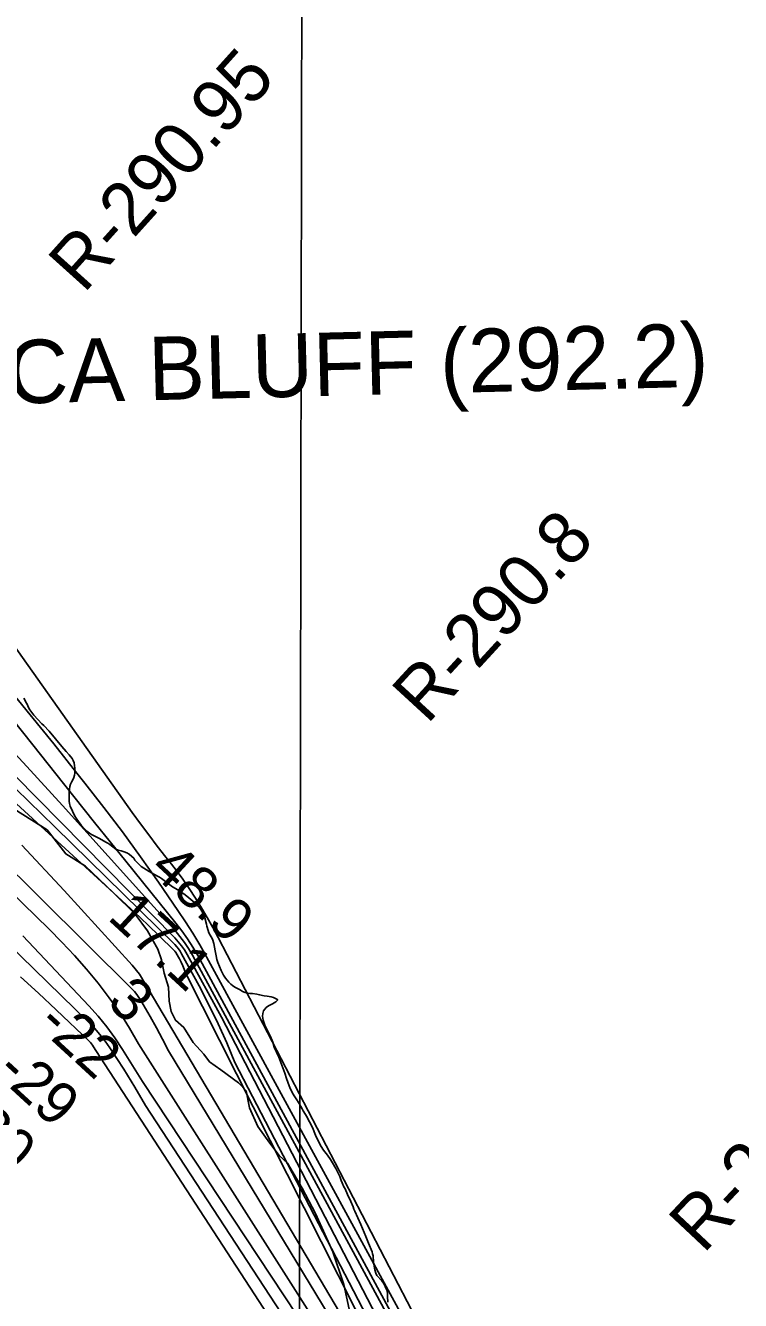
# Model space of a CAD drawing. Extents: x 3192986 to 3230865, y 867483 to 892886.
# Drawn here: x 3217672 to 3218801, y 876628 to 878640 of the extents above; entities that cross this region are included whole.
import ezdxf

# ---------------------------------------------------------------- set-up
doc = ezdxf.new("R2010")
doc.units = 0
for name, color, linetype in [('V-CHAN-NAID', 7, 'Continuous'), ('V-GRID-MAJR', 7, 'Continuous'), ('V-RIVR-EDGE', 7, 'Continuous'), ('V-RIVR-RANG', 7, 'Continuous'), ('V-RIVR-RANG-IDEN', 7, 'Continuous'), ('V-SITE-VEGE', 7, 'Continuous'), ('V-TOPO-DPTH', 7, 'Continuous'), ('V-TOPO-MAJR', 7, 'Continuous'), ('V-TOPO-MINR', 7, 'Continuous'), ('V-TOPO-WATR', 7, 'Continuous')]:
    doc.layers.add(name, color=color, linetype=linetype)

msp = doc.modelspace()

# ---------------------------------------------------------------- linework, layer by layer
at = {"layer": 'V-GRID-MAJR'}
msp.add_spline([(3218098.305, 872881.337), (3218108.882, 878940.914), (3218119.463, 885003.5750000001), (3218130.045, 891066.2810000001), (3218130.0500000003, 891069.3200000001)], degree=3, dxfattribs=at)
at = {"layer": 'V-RIVR-EDGE'}
for points in [[(3218020.6101087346, 876958.9659606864), (3218008.4703360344, 876971.6016752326), (3217980.7015552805, 876992.1002611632), (3217962.9099128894, 877004.3152719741), (3217953.8118010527, 877016.5087861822), (3217936.9056341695, 877035.2417952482), (3217922.184673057, 877058.7508719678), (3217909.1723228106, 877070.0847065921), (3217902.2518929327, 877084.0115527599), (3217899.2489259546, 877100.1021080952), (3217897.999712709, 877122.2738354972), (3217891.099704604, 877144.4595356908), (3217886.8045311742, 877165.3347573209), (3217881.1956546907, 877182.3011146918), (3217865.183561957, 877211.0295342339), (3217845.254006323, 877237.5942446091), (3217810.5647956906, 877272.0196767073), (3217767.1992517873, 877313.4214298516), (3217735.9498343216, 877332.62458484), (3217706.4864154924, 877370.9492077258), (3217643.989730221, 877410.2248707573)], [(3218193.0797709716, 876567.7629050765), (3218175.0340235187, 876653.0046473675), (3218157.3401906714, 876704.7752221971), (3218130.1049708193, 876765.2629738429), (3218109.339381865, 876805.3048062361), (3218085.963584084, 876844.4837345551), (3218072.9533834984, 876856.6869222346), (3218057.788072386, 876876.2849850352), (3218039.161471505, 876902.4117943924), (3218026.194264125, 876932.0020431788), (3218020.6101087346, 876958.9659606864)]]:
    msp.add_lwpolyline(points, dxfattribs=at)
at = {"layer": 'V-SITE-VEGE'}
for points in [[(3217669.580000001, 877578.300999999), (3217673.727000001, 877570.7579999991), (3217675.251000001, 877567.8459999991), (3217676.647000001, 877564.662999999), (3217679.398000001, 877560.302999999), (3217685.433000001, 877551.858999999), (3217698.246000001, 877538.1909999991), (3217701.373000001, 877535.3069999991), (3217709.5530000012, 877526.5009999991), (3217729.639000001, 877502.405999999), (3217736.601000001, 877494.5129999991), (3217741.245000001, 877488.9829999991), (3217745.763000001, 877483.0519999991), (3217747.555000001, 877480.143999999), (3217748.954000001, 877476.692999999), (3217749.843000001, 877471.898999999), (3217750.177000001, 877468.2989999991), (3217750.255000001, 877464.0199999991), (3217750.060000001, 877460.0079999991), (3217749.583000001, 877456.9239999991), (3217748.442000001, 877453.427999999), (3217746.902000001, 877449.790999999), (3217744.836000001, 877446.0099999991), (3217743.424000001, 877442.775999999), (3217742.290000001, 877439.013999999), (3217741.563000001, 877434.856999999), (3217741.110000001, 877430.3039999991), (3217741.235000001, 877416.1379999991), (3217741.845000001, 877412.0049999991), (3217742.9820000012, 877408.285999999), (3217749.960000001, 877392.106999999), (3217753.120000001, 877387.483999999), (3217760.105000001, 877378.1209999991), (3217766.106000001, 877371.5489999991), (3217770.862000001, 877367.358999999), (3217773.979000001, 877365.0079999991), (3217777.360000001, 877362.797999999), (3217788.962000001, 877356.993999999), (3217799.087000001, 877351.297999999), (3217802.460000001, 877349.6209999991), (3217805.573000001, 877347.5399999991), (3217815.195000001, 877340.363999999), (3217818.566000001, 877338.6869999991), (3217823.395000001, 877337.7059999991), (3217828.234000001, 877336.189999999), (3217832.410000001, 877334.393999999), (3217836.197000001, 877332.0569999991), (3217840.131000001, 877328.7889999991), (3217843.127000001, 877325.7679999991), (3217845.183000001, 877322.998999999), (3217847.641000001, 877320.1029999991), (3217851.452000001, 877316.295999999), (3217855.120000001, 877313.018999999), (3217867.429000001, 877305.0929999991), (3217880.800000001, 877297.449999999), (3217884.0360000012, 877295.905999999), (3217887.147000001, 877293.9559999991), (3217904.362000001, 877280.770999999), (3217912.600000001, 877276.1079999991), (3217924.373000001, 877268.1719999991), (3217939.297000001, 877256.010999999), (3217943.109000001, 877252.2059999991), (3217948.022000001, 877246.6799999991), (3217950.909000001, 877242.1889999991), (3217952.849000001, 877238.481999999), (3217955.3740000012, 877231.9779999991), (3217958.231000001, 877221.8729999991), (3217958.829000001, 877218.4079999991), (3217960.5530000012, 877211.7559999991)], [(3217960.5530000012, 877211.7559999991), (3217961.821000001, 877208.1699999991), (3217963.763000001, 877204.329999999), (3217965.551000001, 877201.5549999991), (3217967.355000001, 877197.9789999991), (3217969.479000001, 877191.4679999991), (3217971.969000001, 877179.484999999), (3217973.175000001, 877171.886999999), (3217974.621000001, 877165.898999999), (3217976.180000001, 877161.116999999), (3217981.347000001, 877148.912999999), (3217984.959000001, 877141.226999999), (3217987.849000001, 877136.7359999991), (3217993.180000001, 877130.2819999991), (3217996.584000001, 877126.8699999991), (3217999.162000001, 877124.7769999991), (3218002.683000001, 877122.300999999), (3218011.049000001, 877117.9099999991), (3218014.832000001, 877115.7069999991), (3218019.007000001, 877113.912999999), (3218022.766000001, 877113.0419999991), (3218026.520000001, 877112.4439999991), (3218030.937000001, 877112.1249999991), (3218037.767000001, 877111.3159999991), (3218041.927000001, 877110.4539999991), (3218049.181000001, 877108.4469999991), (3218053.598000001, 877108.126999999), (3218060.164000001, 877107.1769999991), (3218064.061000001, 877106.0439999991), (3218067.973000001, 877104.1109999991), (3218070.414000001, 877102.150999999), (3218067.398000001, 877099.0219999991), (3218062.3740000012, 877095.988999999), (3218055.886000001, 877092.662999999), (3218052.449000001, 877090.462999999), (3218049.961000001, 877087.7429999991), (3218048.275000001, 877084.7719999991), (3218047.147000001, 877080.7409999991), (3218046.688000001, 877076.4569999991), (3218047.604000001, 877070.324999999), (3218048.460000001, 877067.3999999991), (3218050.285000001, 877062.6199999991), (3218057.639000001, 877047.7849999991), (3218059.171000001, 877044.3359999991), (3218062.669000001, 877035.7139999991), (3218065.085000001, 877027.871999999), (3218072.321000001, 877012.0979999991), (3218081.471000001, 876986.7359999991), (3218084.167000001, 876978.2309999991), (3218088.386000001, 876966.812999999), (3218089.506000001, 876964.025999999), (3218093.258000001, 876956.072999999), (3218096.299000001, 876950.6479999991), (3218099.455000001, 876946.162999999), (3218104.135000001, 876938.6279999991), (3218108.960000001, 876930.562999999), (3218110.762000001, 876927.1209999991), (3218114.473000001, 876921.574999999), (3218116.128000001, 876918.6639999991), (3218125.141000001, 876900.7849999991), (3218129.903000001, 876888.841999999), (3218134.345000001, 876879.8339999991), (3218139.051000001, 876870.964999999), (3218142.764000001, 876865.1499999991), (3218149.195000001, 876857.1159999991), (3218153.860000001, 876850.381999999), (3218157.1610000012, 876845.2289999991), (3218162.138000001, 876836.231999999), (3218166.017000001, 876828.6839999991), (3218168.389000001, 876823.3809999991), (3218170.768000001, 876817.408999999), (3218172.040000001, 876813.5549999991), (3218174.830000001, 876807.324999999), (3218176.757000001, 876804.1529999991), (3218180.660000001, 876795.2679999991), (3218185.942000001, 876784.1379999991), (3218189.575000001, 876775.5149999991), (3218190.706000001, 876772.1939999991), (3218192.104000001, 876768.7449999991), (3218201.712000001, 876747.6669999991), (3218209.672000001, 876728.8309999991), (3218214.010000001, 876718.2189999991), (3218219.341000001, 876704.4149999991), (3218220.332000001, 876701.358999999), (3218220.922000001, 876698.295999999), (3218221.770000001, 876688.4199999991), (3218223.736000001, 876676.025999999), (3218225.167000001, 876670.837999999), (3218226.697000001, 876667.390999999), (3218234.602000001, 876658.979999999), (3218238.442000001, 876653.7039999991), (3218240.245000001, 876650.128999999), (3218243.040000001, 876643.361999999), (3218243.802000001, 876638.2969999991), (3218243.872000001, 876634.422999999), (3218244.574000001, 876625.212999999)]]:
    msp.add_lwpolyline(points, dxfattribs=at)
at = {"layer": 'V-TOPO-DPTH'}
for points in [[(3217291.965461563, 877620.5193898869), (3217709.680673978, 877213.9953987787), (3217729.9553287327, 877193.5153671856), (3217749.7009952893, 877172.5552571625), (3217768.6531795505, 877150.8750294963), (3217787.076375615, 877128.7147234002), (3217804.460261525, 877105.7672601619), (3217820.9946705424, 877082.2555821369), (3217836.254864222, 877057.8975819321), (3217850.6655810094, 877032.9753669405), (3218298.472130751, 876329.5280590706)], [(3218298.472130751, 876329.5280590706), (3217850.6655810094, 877032.9753669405), (3217836.254864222, 877057.8975819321), (3217820.9946705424, 877082.2555821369), (3217804.460261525, 877105.7672601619), (3217787.076375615, 877128.7147234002), (3217768.6531795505, 877150.8750294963), (3217749.7009952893, 877172.5552571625), (3217729.9553287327, 877193.5153671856), (3217709.680673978, 877213.9953987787), (3217291.965461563, 877620.5193898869)], [(3218263.4606027, 876321.7419045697), (3217861.6284221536, 876935.7580149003), (3217845.118398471, 876964.6125290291), (3217827.595287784, 876992.9217785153), (3217805.6157221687, 877026.4514748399), (3217797.9792571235, 877037.3051668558), (3217789.8958408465, 877047.7902785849), (3217781.1419977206, 877057.7225198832), (3217771.9412033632, 877067.2861808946), (3217299.5685996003, 877527.0362523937)], [(3218263.4606027, 876321.7419045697), (3217861.6284221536, 876935.7580149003), (3217845.118398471, 876964.6125290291), (3217827.595287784, 876992.9217785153), (3217805.6157221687, 877026.4514748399), (3217797.9792571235, 877037.3051668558), (3217789.8958408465, 877047.7902785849), (3217781.1419977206, 877057.7225198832), (3217771.9412033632, 877067.2861808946), (3217299.5685996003, 877527.0362523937)], [(3218315.3862882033, 876402.1593231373), (3218002.791454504, 877003.4522783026), (3217989.9146987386, 877034.2587753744), (3217976.325047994, 877064.732115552), (3217961.666054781, 877094.7057203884), (3217946.294166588, 877124.3461683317), (3217918.825244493, 877175.0943494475), (3217916.4868900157, 877178.9861407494), (3217913.93295956, 877182.7156680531), (3217911.0556651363, 877186.2017993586), (3217907.9627947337, 877189.5256666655), (3217718.4874993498, 877375.6459035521), (3217657.315074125, 877435.2644867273)], [(3217666.462747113, 877346.4783889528), (3217733.3064104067, 877274.7400854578), (3217840.7645711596, 877156.8378416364), (3217852.555061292, 877142.9024371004), (3218310.7365049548, 876368.2821083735)], [(3217666.462747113, 877346.4783889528), (3217733.3064104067, 877274.7400854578), (3217840.7645711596, 877156.8378416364), (3217852.555061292, 877142.9024371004), (3218310.7365049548, 876368.2821083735)], [(3217664.275469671, 877138.7926423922), (3217692.760358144, 877112.7977925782), (3217720.9415811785, 877086.464218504), (3217772.7370216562, 877037.1989635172), (3217774.7079424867, 877035.174895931), (3217776.5674894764, 877033.0602041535), (3217778.2599757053, 877030.8095760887), (3217779.8410880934, 877028.468323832), (3217783.5404378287, 877022.5102199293), (3218269.383160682, 876275.2341379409), (3218276.3931428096, 876267.2764960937), (3218283.377259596, 876259.2961436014), (3218290.3441328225, 876251.3006506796), (3218326.3420248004, 876209.8522547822), (3218351.0846444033, 876180.9472301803), (3218375.5470419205, 876151.8103451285)], [(3217664.275469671, 877138.7926423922), (3217692.760358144, 877112.7977925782), (3217720.9415811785, 877086.464218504), (3217772.7370216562, 877037.1989635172), (3217774.7079424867, 877035.174895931), (3217776.5674894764, 877033.0602041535), (3217778.2599757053, 877030.8095760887), (3217779.8410880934, 877028.468323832), (3217783.5404378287, 877022.5102199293), (3218269.383160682, 876275.2341379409), (3218276.3931428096, 876267.2764960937), (3218283.377259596, 876259.2961436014), (3218290.3441328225, 876251.3006506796), (3218326.3420248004, 876209.8522547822), (3218351.0846444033, 876180.9472301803), (3218375.5470419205, 876151.8103451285)]]:
    msp.add_lwpolyline(points, dxfattribs=at)
at = {"layer": 'V-TOPO-MAJR'}
msp.add_lwpolyline([(3218362.7330427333, 876399.6150343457), (3217944.473769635, 877172.1190549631), (3217936.578209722, 877185.4933565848), (3217928.2387690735, 877198.5680882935), (3217919.23350732, 877211.1934651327), (3217909.78436483, 877223.519272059), (3217830.710447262, 877321.307578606), (3217781.5105238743, 877382.3981234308), (3217732.47214298, 877443.6175448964), (3217683.6760758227, 877505.030281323), (3217635.0415511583, 877566.5718943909)], dxfattribs=at)
at = {"layer": 'V-TOPO-MINR'}
for points in [[(3218374.453823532, 876434.8793126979), (3217976.546332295, 877200.79858028), (3217968.0589468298, 877216.6130841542), (3217959.3003042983, 877232.2711587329), (3217950.1347761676, 877247.6945893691), (3217940.69799097, 877262.9615907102), (3217930.821767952, 877277.942681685), (3217920.632069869, 877292.6997754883), (3217909.97215919, 877307.1208735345), (3217898.9987734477, 877321.3179744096), (3217893.859026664, 877327.7506256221), (3217880.2318852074, 877345.109955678), (3217866.8069913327, 877362.6215888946), (3217853.6854688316, 877380.3616768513), (3217840.7661939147, 877398.2540679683), (3217518.12, 877853.3)], [(3218299.5281461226, 876403.0225135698), (3217925.1462418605, 877144.9364907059), (3217922.9329396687, 877150.5772540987), (3217920.5682944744, 877156.1500968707), (3217917.976634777, 877161.6210587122), (3217915.233632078, 877167.0240999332), (3217910.3688280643, 877176.1372832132), (3217909.408980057, 877177.6448290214), (3217908.8415001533, 877178.3329222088), (3217908.230242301, 877178.9881755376), (3217881.5136148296, 877205.0996557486), (3217867.4462042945, 877218.7175503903), (3217853.2930032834, 877232.2448214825), (3217839.011116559, 877245.6361572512), (3217824.6434393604, 877258.9368694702), (3217376.3156600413, 877670.008563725)], [(3218331.1898229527, 876401.3068639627), (3217981.5444135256, 877075.0164948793), (3217927.338229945, 877174.0822632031), (3217923.109552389, 877181.0964684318), (3217918.5165936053, 877187.8396198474), (3217913.3772129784, 877194.1761905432), (3217907.8735511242, 877200.2417074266), (3217474.8452701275, 877639.0835432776)], [(3218298.472130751, 876329.5280590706), (3217850.6655810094, 877032.9753669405), (3217836.254864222, 877057.8975819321), (3217820.9946705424, 877082.2555821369), (3217804.460261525, 877105.7672601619), (3217787.076375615, 877128.7147234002), (3217768.6531795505, 877150.8750294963), (3217749.7009952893, 877172.5552571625), (3217729.9553287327, 877193.5153671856), (3217709.680673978, 877213.9953987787), (3217291.965461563, 877620.5193898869)], [(3218303.474267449, 876353.5039492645), (3217897.8332286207, 877021.9872443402), (3217888.7902798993, 877040.2934306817), (3217879.1860926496, 877058.3115040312), (3217869.207746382, 877076.1375020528), (3217854.6450037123, 877101.2352904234), (3217851.4794774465, 877106.2233170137), (3217848.0678027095, 877111.0211885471), (3217844.286905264, 877115.5338274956), (3217840.2598593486, 877119.8563113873), (3217337.1165888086, 877618.6329095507)], [(3218378.5041691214, 876398.7686639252), (3217958.1094574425, 877170.4172974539), (3217947.461782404, 877189.0595626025), (3217936.44784374, 877207.4752200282), (3217924.884509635, 877225.550965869), (3217912.9549119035, 877243.400103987), (3217882.054518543, 877288.1594954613), (3217854.005044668, 877327.9256910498), (3217825.4301922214, 877367.3024857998), (3217796.067271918, 877406.0951792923), (3217766.1789730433, 877444.4984719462), (3217753.573256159, 877460.3628434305), (3217716.847593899, 877506.2923173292), (3217679.9351477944, 877552.0702325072), (3217642.742525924, 877597.6208096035)], [(3218263.4606027, 876321.7419045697), (3217861.6284221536, 876935.7580149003), (3217845.118398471, 876964.6125290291), (3217827.595287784, 876992.9217785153), (3217805.6157221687, 877026.4514748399), (3217797.9792571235, 877037.3051668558), (3217789.8958408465, 877047.7902785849), (3217781.1419977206, 877057.7225198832), (3217771.9412033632, 877067.2861808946), (3217299.5685996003, 877527.0362523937)], [(3218371.707573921, 876368.6943380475), (3217935.891285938, 877173.0923929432), (3217929.808141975, 877183.2687477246), (3217923.28358472, 877193.1307358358), (3217916.096907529, 877202.5211739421), (3217908.468817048, 877211.597245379), (3217730.6206570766, 877408.9866153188), (3217674.342743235, 877470.5383803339), (3217617.475143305, 877531.5322488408)], [(3218315.3862882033, 876402.1593231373), (3218002.791454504, 877003.4522783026), (3217989.9146987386, 877034.2587753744), (3217976.325047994, 877064.732115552), (3217961.666054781, 877094.7057203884), (3217946.294166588, 877124.3461683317), (3217918.825244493, 877175.0943494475), (3217916.4868900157, 877178.9861407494), (3217913.93295956, 877182.7156680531), (3217911.0556651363, 877186.2017993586), (3217907.9627947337, 877189.5256666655), (3217718.4874993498, 877375.6459035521), (3217657.315074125, 877435.2644867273)], [(3218304.164222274, 876296.8653636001), (3217857.2875419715, 876973.2680654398), (3217825.687299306, 877024.161974), (3217813.6217122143, 877042.3423790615), (3217800.860938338, 877059.9872958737), (3217787.057384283, 877076.8289803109), (3217772.5586434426, 877093.1351764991), (3217668.2132989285, 877203.5686028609)], [(3217664.275469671, 877138.7926423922), (3217692.760358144, 877112.7977925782), (3217720.9415811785, 877086.464218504), (3217772.7370216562, 877037.1989635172), (3217774.7079424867, 877035.174895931), (3217776.5674894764, 877033.0602041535), (3217778.2599757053, 877030.8095760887), (3217779.8410880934, 877028.468323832), (3217783.5404378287, 877022.5102199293), (3218269.383160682, 876275.2341379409), (3218276.3931428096, 876267.2764960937), (3218283.377259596, 876259.2961436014), (3218290.3441328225, 876251.3006506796), (3218326.3420248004, 876209.8522547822), (3218351.0846444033, 876180.9472301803), (3218375.5470419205, 876151.8103451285)]]:
    msp.add_lwpolyline(points, dxfattribs=at)
at = {"layer": 'V-TOPO-WATR'}
msp.add_lwpolyline([(3218310.7365049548, 876368.2821083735), (3217852.555061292, 877142.9024371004), (3217840.7645711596, 877156.8378416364), (3217733.3064104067, 877274.7400854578), (3217666.462747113, 877346.4783889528)], dxfattribs=at)

# ---------------------------------------------------------------- texts
at = {"layer": 'V-CHAN-NAID'}
msp.add_text('TUNICA BLUFF (292.2)', height=100.00000200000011, rotation=1.4047920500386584, dxfattribs=at).set_placement((3217332.5307555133, 878035.4781610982))
at = {"layer": 'V-RIVR-RANG'}
for s, height, rotation, p in [('48.9', 67, 317.28832571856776, (3217865.814278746, 877306.1297743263)), ('17.1', 67, 317.28832571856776, (3217800.105468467, 877230.6935330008)), ('3', 67.00000000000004, 317.4291666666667, (3217798.762052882, 877095.7511049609)), ('-22', 67.00000000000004, 317.4291666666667, (3217688.377648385, 877061.3630301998)), ('-29', 67.00000000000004, 317.4291666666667, (3217622.867391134, 876985.7532010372)), ('-30', 67.00000000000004, 317.4291666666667, (3217554.054913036, 876913.1768186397))]:
    msp.add_text(s, height=height, rotation=rotation, dxfattribs=at).set_placement(p)
at = {"layer": 'V-RIVR-RANG-IDEN'}
for s, height, rotation, p in [('R-290.95', 82.999998, 48.02488710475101, (3217764.3321390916, 878215.9916125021)), ('R-290.8', 82.9999980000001, 47.43153718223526, (3218306.2800000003, 877535.7880000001)), ('R-290.6', 82.99999799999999, 46.8166134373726, (3218742.392, 876700.247))]:
    msp.add_text(s, height=height, rotation=rotation, dxfattribs=at).set_placement(p)

doc.saveas('drawing.dxf')
